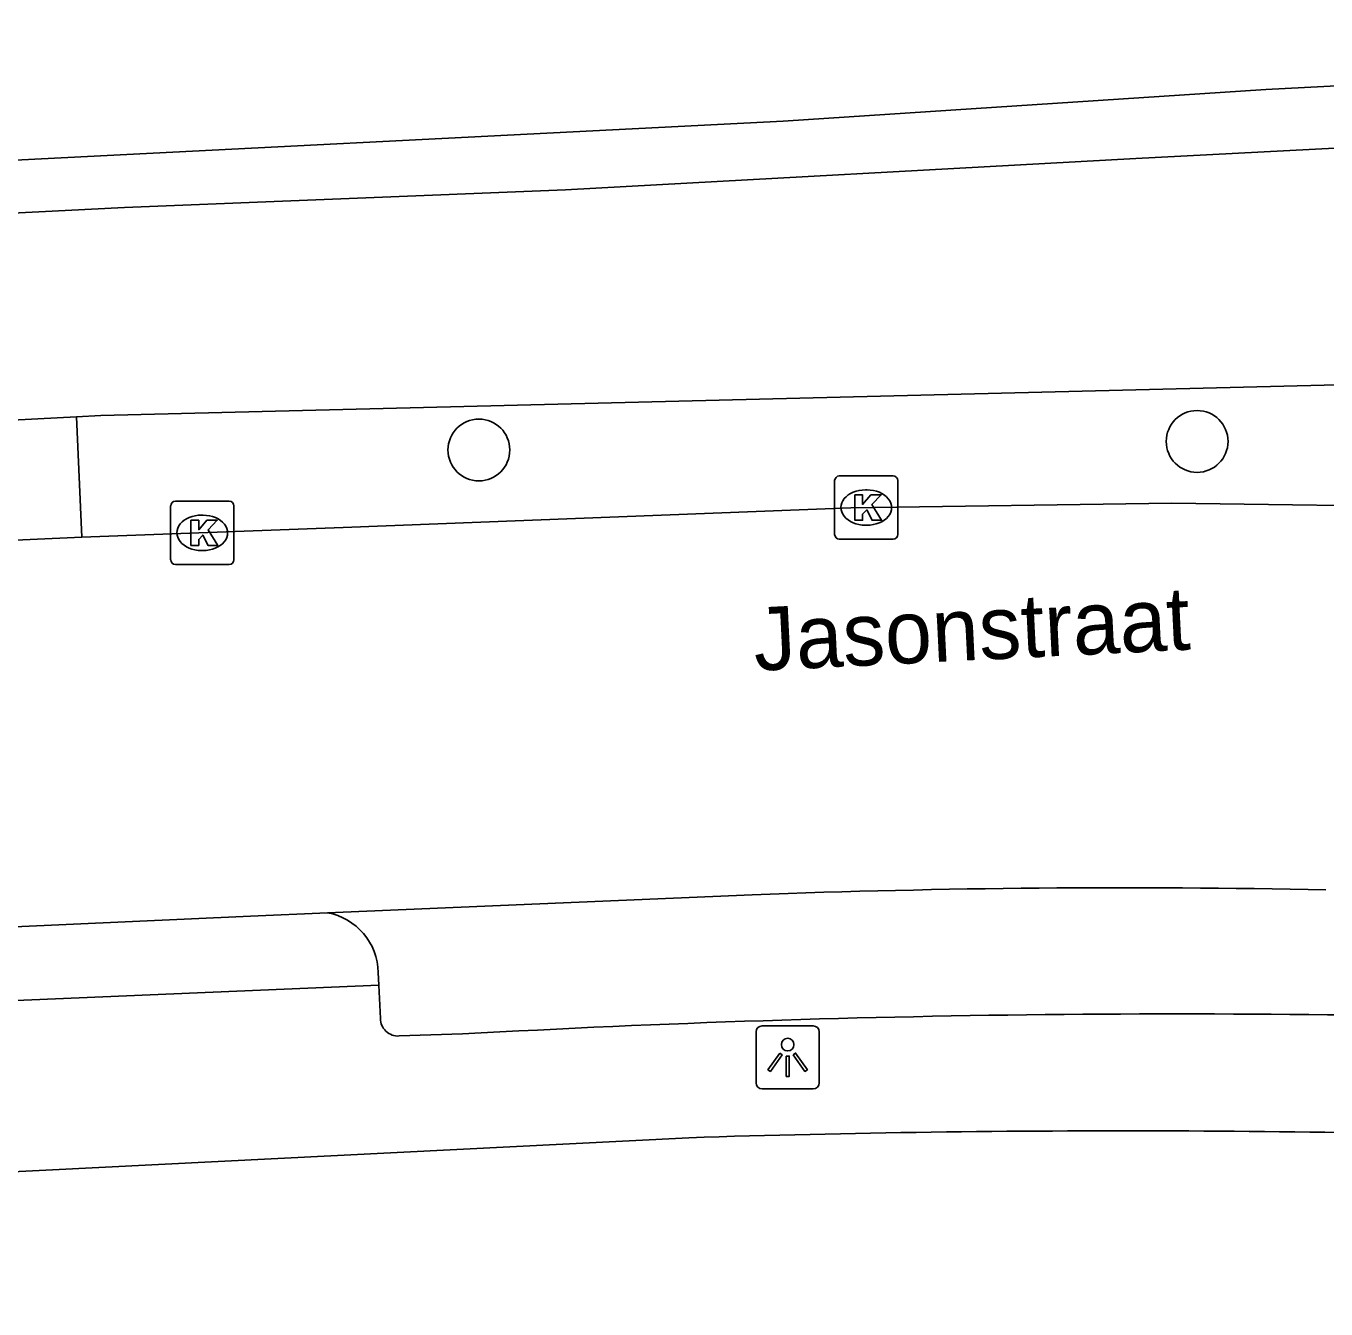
# Model space of a CAD drawing. Extents: x 161848 to 162726, y 385382 to 386521.
# Drawn here: x 162113.73 to 162134.3, y 386346.78 to 386367.08 of the extents above; entities that cross this region are included whole.
import ezdxf

# ---------------------------------------------------------------- set-up
doc = ezdxf.new("R2010")
doc.units = 0
for name, color, linetype in [('IMGEO_Boom', 7, 'Continuous'), ('IMGEO_Fietspad_gesloten', 7, 'Continuous'), ('IMGEO_Kolk', 7, 'Continuous'), ('IMGEO_Lichtpunt', 7, 'Continuous'), ('IMGEO_Openbare_ruimte_label', 7, 'Continuous'), ('IMGEO_Rijbaan_lokaal_open', 7, 'Continuous'), ('IMGEO_Voetpad_open', 7, 'Continuous')]:
    doc.layers.add(name, color=color, linetype=linetype)

msp = doc.modelspace()

# ---------------------------------------------------------------- linework, layer by layer
at = {"layer": 'IMGEO_Boom'}
for centre in [(162132.266, 386360.504), (162120.9, 386360.369)]:
    msp.add_circle(centre, 0.489, dxfattribs=at)
at = {"layer": 'IMGEO_Fietspad_gesloten'}
for points in [[(162152.32, 386366.073), (162131.297, 386364.979), (162122.27, 386364.487), (162115.293, 386364.208), (162065.445, 386361.685)], [(162114.532, 386360.894), (162114.921, 386360.914), (162141.51, 386361.575), (162146.968, 386361.723)], [(162111.169, 386360.718), (162114.532, 386360.894)]]:
    msp.add_lwpolyline(points, dxfattribs=at)
at = {"layer": 'IMGEO_Kolk'}
for p, q in [((162126.604, 386359.958), (162127.456, 386359.958)), ((162126.529, 386359.032), (162126.529, 386359.884)), ((162127.017, 386359.738), (162127.042, 386359.738)), ((162127.53, 386359.884), (162127.53, 386359.032)), ((162116.098, 386359.558), (162116.95, 386359.558)), ((162116.023, 386358.632), (162116.023, 386359.484)), ((162116.511, 386359.338), (162116.536, 386359.338)), ((162117.024, 386359.484), (162117.024, 386358.632)), ((162127.04, 386359.178), (162127.015, 386359.178)), ((162127.456, 386358.958), (162126.604, 386358.958)), ((162116.534, 386358.778), (162116.509, 386358.778)), ((162116.95, 386358.558), (162116.098, 386358.558))]:
    msp.add_line(p, q, dxfattribs=at)
for points in [[(162126.604, 386359.958), (162127.456, 386359.958)], [(162126.529, 386359.032), (162126.529, 386359.884)], [(162127.53, 386359.884), (162127.53, 386359.032)], [(162116.098, 386359.558), (162116.95, 386359.558)], [(162126.85, 386359.658), (162126.973, 386359.658), (162126.973, 386359.507), (162127.103, 386359.658), (162127.267, 386359.658), (162127.121, 386359.507), (162127.274, 386359.258), (162127.122, 386359.258), (162127.037, 386359.422), (162126.973, 386359.355), (162126.973, 386359.258), (162126.85, 386359.258), (162126.85, 386359.658)], [(162116.023, 386358.632), (162116.023, 386359.484)], [(162117.024, 386359.484), (162117.024, 386358.632)], [(162116.344, 386359.258), (162116.467, 386359.258), (162116.467, 386359.107), (162116.597, 386359.258), (162116.761, 386359.258), (162116.615, 386359.107), (162116.768, 386358.858), (162116.616, 386358.858), (162116.531, 386359.022), (162116.467, 386358.955), (162116.467, 386358.858), (162116.344, 386358.858), (162116.344, 386359.258)], [(162127.456, 386358.958), (162126.604, 386358.958)], [(162116.95, 386358.558), (162116.098, 386358.558)]]:
    msp.add_lwpolyline(points, dxfattribs=at)
for centre, start, end in [((162126.606, 386359.882), 91.552, 178.448), ((162126.606, 386359.882), 91.552, 178.448), ((162127.454, 386359.882), 1.552, 88.448), ((162127.454, 386359.882), 1.552, 88.448), ((162116.1, 386359.482), 91.552, 178.448), ((162116.1, 386359.482), 91.552, 178.448), ((162116.948, 386359.482), 1.552, 88.448), ((162116.948, 386359.482), 1.552, 88.448), ((162126.606, 386359.034), 181.552, 268.448), ((162126.606, 386359.034), 181.552, 268.448), ((162127.454, 386359.034), 271.552, 358.448), ((162127.454, 386359.034), 271.552, 358.448), ((162116.1, 386358.634), 181.552, 268.448), ((162116.1, 386358.634), 181.552, 268.448), ((162116.948, 386358.634), 271.552, 358.448), ((162116.948, 386358.634), 271.552, 358.448)]:
    msp.add_arc(centre, 0.0765, start, end, dxfattribs=at)
for centre, major_axis, ratio, start_param, end_param in [((162127.016, 386359.458), (-0.387, 0.002), 0.722429, 4.712389, 7.853982), ((162127.041, 386359.458), (-0.39, 0.002), 0.717154, 1.570796, 4.712389), ((162116.51, 386359.058), (-0.387, 0.002), 0.722429, 4.712389, 7.853982), ((162116.535, 386359.058), (-0.39, 0.002), 0.717154, 1.570796, 4.712389)]:
    msp.add_ellipse(centre, major_axis=major_axis, ratio=ratio, start_param=start_param, end_param=end_param, dxfattribs=at)
at = {"layer": 'IMGEO_Lichtpunt'}
for p, q in [((162125.288, 386351.163), (162125.288, 386350.356)), ((162125.288, 386351.163), (162125.288, 386350.356)), ((162126.19, 386351.258), (162125.382, 386351.258)), ((162126.19, 386351.258), (162125.382, 386351.258)), ((162126.284, 386350.356), (162126.284, 386351.163)), ((162126.284, 386350.356), (162126.284, 386351.163)), ((162125.382, 386350.262), (162126.19, 386350.262)), ((162125.382, 386350.262), (162126.19, 386350.262))]:
    msp.add_line(p, q, dxfattribs=at)
for points in [[(162125.662, 386350.827), (162125.701, 386350.799), (162125.513, 386350.537), (162125.475, 386350.564), (162125.662, 386350.827)], [(162125.764, 386350.779), (162125.811, 386350.779), (162125.811, 386350.457), (162125.764, 386350.457), (162125.764, 386350.779)], [(162125.874, 386350.799), (162125.912, 386350.826), (162126.099, 386350.564), (162126.06, 386350.536), (162125.874, 386350.799)]]:
    msp.add_lwpolyline(points, dxfattribs=at)
msp.add_circle((162125.787, 386350.961), 0.0994, dxfattribs=at)
for centre, start, end in [((162125.382, 386351.163), 90, 180), ((162125.382, 386351.163), 90, 180), ((162126.19, 386351.163), 0, 90), ((162126.19, 386351.163), 0, 90), ((162125.382, 386350.356), 180, 270), ((162125.382, 386350.356), 180, 270), ((162126.19, 386350.356), 270, 0), ((162126.19, 386350.356), 270, 360)]:
    msp.add_arc(centre, 0.0946, start, end, dxfattribs=at)
at = {"layer": 'IMGEO_Rijbaan_lokaal_open'}
for points in [[(162148.749, 386359.022), (162145.978, 386359.177), (162143.735, 386359.248), (162139.092, 386359.379), (162136.449, 386359.462), (162131.868, 386359.526), (162126.785, 386359.455), (162118.751, 386359.14), (162114.617, 386358.988)], [(162114.617, 386358.988), (162111.225, 386358.836)], [(162118.505, 386353.047), (162125.226, 386353.331)], [(162107.547, 386352.554), (162107.715, 386352.561), (162117.285, 386352.995), (162118.505, 386353.047)]]:
    msp.add_lwpolyline(points, dxfattribs=at)
msp.add_arc((162131.124, 386197.196), 156.247, 88.8336, 92.16348, dxfattribs=at)
at = {"layer": 'IMGEO_Voetpad_open'}
for points in [[(162152.711, 386367.077), (162133.351, 386366.075), (162125.713, 386365.574), (162098.294, 386364.179), (162098.289, 386363.993), (162096.193, 386363.887), (162096.178, 386364.084)], [(162114.532, 386360.894), (162114.617, 386358.988)], [(162119.318, 386351.904), (162107.208, 386351.39)], [(162119.308, 386352.102), (162119.318, 386351.904)], [(162119.343, 386351.375), (162119.318, 386351.904)], [(162120.64, 386351.13), (162119.639, 386351.098)], [(162070.409, 386346.778), (162124.225, 386349.488)]]:
    msp.add_lwpolyline(points, dxfattribs=at)
for centre, radius, start, end in [((162118.329, 386352.084), 0.979, 1.0794, 79.6321), ((162119.62, 386351.374), 0.277, 179.8468, 273.9516), ((162132.008, 386148.092), 203.355, 87.8362, 93.20463), ((162131.086, 386132.588), 217.009, 87.76218, 91.81188)]:
    msp.add_arc(centre, radius, start, end, dxfattribs=at)

# ---------------------------------------------------------------- texts
at = {"layer": 'IMGEO_Openbare_ruimte_label'}
msp.add_text('Jasonstraat', height=1, rotation=2.8081, dxfattribs=at).set_placement((162125.268, 386356.874))

doc.saveas('drawing.dxf')
